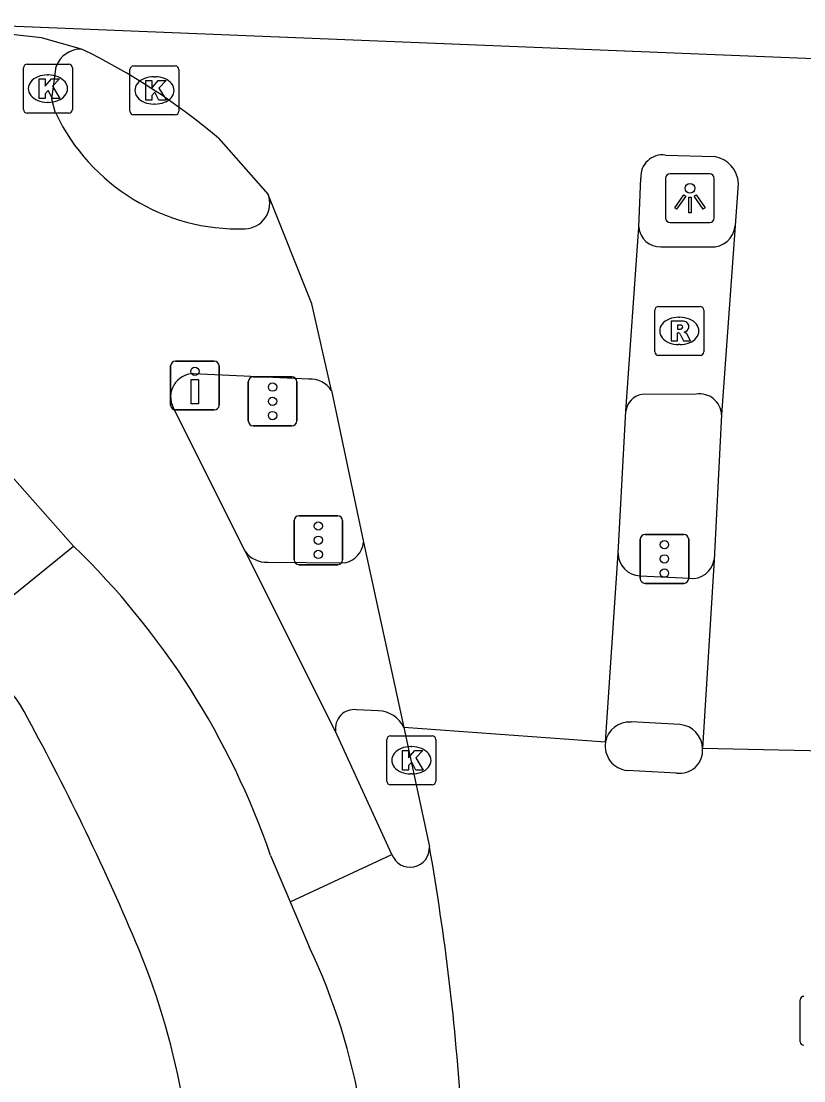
# Model space of a CAD drawing. Extents: x 161355 to 162026, y 386504 to 387459.
# Drawn here: x 161746.37 to 161762.36, y 387422.11 to 387443.77 of the extents above; entities that cross this region are included whole.
import ezdxf

# ---------------------------------------------------------------- set-up
doc = ezdxf.new("R2010")
doc.units = 0
for name, color, linetype in [('IMGEO_Drukknoppaal', 7, 'Continuous'), ('IMGEO_Fietspad_open', 7, 'Continuous'), ('IMGEO_Kolk', 7, 'Continuous'), ('IMGEO_Lichtpunt', 7, 'Continuous'), ('IMGEO_Rijbaan_lokaal_gesloten', 7, 'Continuous'), ('IMGEO_Rioolput', 7, 'Continuous'), ('IMGEO_Verkeersregelinstallatiepaal', 7, 'Continuous'), ('IMGEO_Voetpad_open', 7, 'Continuous')]:
    doc.layers.add(name, color=color, linetype=linetype)

msp = doc.modelspace()

# ---------------------------------------------------------------- linework, layer by layer
at = {"layer": 'IMGEO_Drukknoppaal'}
for p, q in [((161749.422, 387435.923), (161749.422, 387436.723)), ((161749.422, 387436.723), (161749.422, 387435.923)), ((161749.522, 387436.823), (161750.312, 387436.823)), ((161750.312, 387436.823), (161749.522, 387436.823)), ((161750.412, 387436.723), (161750.412, 387435.923)), ((161750.412, 387435.923), (161750.412, 387436.723)), ((161750.312, 387435.823), (161749.522, 387435.823)), ((161749.522, 387435.823), (161750.312, 387435.823))]:
    msp.add_line(p, q, dxfattribs=at)
msp.add_lwpolyline([(161749.992, 387436.448), (161749.992, 387435.948), (161749.842, 387435.948), (161749.842, 387436.448), (161749.992, 387436.448)], dxfattribs=at)
msp.add_circle((161749.917, 387436.613), 0.085, dxfattribs=at)
for centre, start, end in [((161749.522, 387436.723), 90, 180), ((161749.522, 387436.723), 90, 180), ((161750.312, 387436.723), 0, 90), ((161750.312, 387436.723), 360, 90), ((161749.522, 387435.923), 180, 270), ((161749.522, 387435.923), 180, 270), ((161750.312, 387435.923), 270, 0), ((161750.312, 387435.923), 270, 0)]:
    msp.add_arc(centre, 0.1, start, end, dxfattribs=at)
at = {"layer": 'IMGEO_Fietspad_open'}
for points in [[(161747.073, 387441.893), (161746.996, 387442.176), (161747.081, 387442.842)], [(161759.439, 387439.155), (161760.453, 387439.156)], [(161749.885, 387436.569), (161752.247, 387436.457)], [(161760.163, 387436.145), (161759.052, 387436.141)], [(161750.946, 387432.938), (161749.475, 387435.872)], [(161745.866, 387434.812), (161747.439, 387433.041)], [(161752.794, 387429.254), (161750.946, 387432.938)], [(161753.942, 387426.74), (161752.794, 387429.254)], [(161751.465, 387426.715), (161751.865, 387425.769)]]:
    msp.add_lwpolyline(points, dxfattribs=at)
for centre, radius, start, end in [((161747.592, 387442.656), 0.544, 88.7754, 160.0088), ((161750.819, 387443.668), 4.145, 205.3559, 271.7335), ((161750.925, 387440.048), 0.523, 272.0579, 20.5245), ((161759.432, 387439.604), 0.449, 185.6551, 270.8745), ((161760.48, 387439.633), 0.478, 266.7357, 354.3166), ((161749.902, 387436.09), 0.48, 92.0672, 207.0018), ((161752.271, 387435.942), 0.515, 32.4801, 92.7047), ((161759.105, 387435.761), 0.383, 98.013, 174.2135), ((161760.235, 387435.706), 0.445, 2.7603, 99.3279), ((161736.238, 387421.468), 16.106, 19.0124, 45.9347)]:
    msp.add_arc(centre, radius, start, end, dxfattribs=at)
at = {"layer": 'IMGEO_Kolk'}
for p, q in [((161746.414, 387441.965), (161746.414, 387442.817)), ((161746.489, 387442.891), (161747.341, 387442.891)), ((161747.415, 387442.817), (161747.415, 387441.965)), ((161748.591, 387441.929), (161748.591, 387442.781)), ((161748.666, 387442.855), (161749.518, 387442.855)), ((161749.592, 387442.781), (161749.592, 387441.929)), ((161746.902, 387442.671), (161746.927, 387442.671)), ((161749.079, 387442.635), (161749.104, 387442.635)), ((161746.925, 387442.111), (161746.9, 387442.111)), ((161749.102, 387442.075), (161749.077, 387442.075)), ((161747.341, 387441.891), (161746.489, 387441.891)), ((161749.518, 387441.855), (161748.666, 387441.855)), ((161753.915, 387429.163), (161754.767, 387429.163)), ((161753.84, 387428.237), (161753.84, 387429.089)), ((161754.328, 387428.943), (161754.353, 387428.943)), ((161754.841, 387429.089), (161754.841, 387428.237)), ((161754.351, 387428.383), (161754.326, 387428.383)), ((161754.767, 387428.163), (161753.915, 387428.163)), ((161762.284, 387422.912), (161762.284, 387423.764))]:
    msp.add_line(p, q, dxfattribs=at)
for points in [[(161746.414, 387441.965), (161746.414, 387442.817)], [(161746.489, 387442.891), (161747.341, 387442.891)], [(161747.415, 387442.817), (161747.415, 387441.965)], [(161748.591, 387441.929), (161748.591, 387442.781)], [(161748.666, 387442.855), (161749.518, 387442.855)], [(161749.592, 387442.781), (161749.592, 387441.929)], [(161746.735, 387442.591), (161746.858, 387442.591), (161746.858, 387442.44), (161746.988, 387442.591), (161747.152, 387442.591), (161747.006, 387442.44), (161747.159, 387442.191), (161747.007, 387442.191), (161746.922, 387442.355), (161746.858, 387442.288), (161746.858, 387442.191), (161746.735, 387442.191), (161746.735, 387442.591)], [(161748.912, 387442.555), (161749.035, 387442.555), (161749.035, 387442.404), (161749.165, 387442.555), (161749.329, 387442.555), (161749.183, 387442.404), (161749.336, 387442.155), (161749.184, 387442.155), (161749.099, 387442.319), (161749.035, 387442.252), (161749.035, 387442.155), (161748.912, 387442.155), (161748.912, 387442.555)], [(161747.341, 387441.891), (161746.489, 387441.891)], [(161749.518, 387441.855), (161748.666, 387441.855)], [(161753.915, 387429.163), (161754.767, 387429.163)], [(161753.84, 387428.237), (161753.84, 387429.089)], [(161754.841, 387429.089), (161754.841, 387428.237)], [(161754.161, 387428.863), (161754.284, 387428.863), (161754.284, 387428.712), (161754.414, 387428.863), (161754.578, 387428.863), (161754.432, 387428.712), (161754.585, 387428.463), (161754.433, 387428.463), (161754.348, 387428.627), (161754.284, 387428.56), (161754.284, 387428.463), (161754.161, 387428.463), (161754.161, 387428.863)], [(161754.767, 387428.163), (161753.915, 387428.163)], [(161762.284, 387422.912), (161762.284, 387423.764)]]:
    msp.add_lwpolyline(points, dxfattribs=at)
for centre, start, end in [((161746.491, 387442.815), 91.552, 178.448), ((161746.491, 387442.815), 91.552, 178.448), ((161747.339, 387442.815), 1.552, 88.448), ((161747.339, 387442.815), 1.552, 88.448), ((161748.668, 387442.779), 91.552, 178.448), ((161748.668, 387442.779), 91.552, 178.448), ((161749.516, 387442.779), 1.552, 88.448), ((161749.516, 387442.779), 1.552, 88.448), ((161746.491, 387441.967), 181.552, 268.448), ((161746.491, 387441.967), 181.552, 268.448), ((161747.339, 387441.967), 271.552, 358.448), ((161747.339, 387441.967), 271.552, 358.448), ((161748.668, 387441.931), 181.552, 268.448), ((161748.668, 387441.931), 181.552, 268.448), ((161749.516, 387441.931), 271.552, 358.448), ((161749.516, 387441.931), 271.552, 358.448), ((161753.917, 387429.087), 91.552, 178.448), ((161753.917, 387429.087), 91.552, 178.448), ((161754.765, 387429.087), 1.552, 88.448), ((161754.765, 387429.087), 1.552, 88.448), ((161753.917, 387428.239), 181.552, 268.448), ((161753.917, 387428.239), 181.552, 268.448), ((161754.765, 387428.239), 271.552, 358.448), ((161754.765, 387428.239), 271.552, 358.448), ((161762.361, 387423.762), 91.552, 178.448), ((161762.361, 387423.762), 91.552, 178.448), ((161762.361, 387422.914), 181.552, 268.448), ((161762.361, 387422.914), 181.552, 268.448)]:
    msp.add_arc(centre, 0.0765, start, end, dxfattribs=at)
for centre, major_axis, ratio, start_param, end_param in [((161746.901, 387442.391), (-0.387, 0.002), 0.722429, 4.712389, 7.853982), ((161746.926, 387442.391), (-0.39, 0.002), 0.717154, 1.570796, 4.712389), ((161749.078, 387442.355), (-0.387, 0.002), 0.722429, 4.712389, 7.853982), ((161749.103, 387442.355), (-0.39, 0.002), 0.717154, 1.570796, 4.712389), ((161754.327, 387428.663), (-0.387, 0.002), 0.722429, 4.712389, 7.853982), ((161754.352, 387428.663), (-0.39, 0.002), 0.717154, 1.570796, 4.712389)]:
    msp.add_ellipse(centre, major_axis=major_axis, ratio=ratio, start_param=start_param, end_param=end_param, dxfattribs=at)
at = {"layer": 'IMGEO_Lichtpunt'}
for p, q in [((161760.436, 387440.652), (161759.628, 387440.652)), ((161760.436, 387440.652), (161759.628, 387440.652)), ((161759.534, 387440.557), (161759.534, 387439.75)), ((161759.534, 387440.557), (161759.534, 387439.75)), ((161760.53, 387439.75), (161760.53, 387440.557)), ((161760.53, 387439.75), (161760.53, 387440.557)), ((161759.628, 387439.656), (161760.436, 387439.656)), ((161759.628, 387439.656), (161760.436, 387439.656))]:
    msp.add_line(p, q, dxfattribs=at)
for points in [[(161759.908, 387440.221), (161759.947, 387440.193), (161759.759, 387439.931), (161759.721, 387439.958), (161759.908, 387440.221)], [(161760.12, 387440.193), (161760.158, 387440.22), (161760.345, 387439.958), (161760.306, 387439.93), (161760.12, 387440.193)], [(161760.01, 387440.173), (161760.057, 387440.173), (161760.057, 387439.851), (161760.01, 387439.851), (161760.01, 387440.173)]]:
    msp.add_lwpolyline(points, dxfattribs=at)
msp.add_circle((161760.033, 387440.355), 0.0994, dxfattribs=at)
for centre, start, end in [((161759.628, 387440.557), 90, 180), ((161759.628, 387440.557), 90, 180), ((161760.436, 387440.557), 0, 90), ((161760.436, 387440.557), 0, 90), ((161759.628, 387439.75), 180, 270), ((161759.628, 387439.75), 180, 270), ((161760.436, 387439.75), 270, 0), ((161760.436, 387439.75), 270, 360)]:
    msp.add_arc(centre, 0.0946, start, end, dxfattribs=at)
at = {"layer": 'IMGEO_Rijbaan_lokaal_gesloten'}
for points in [[(161743.735, 387443.77), (161776.351, 387442.45)], [(161747.604, 387443.2), (161746.786, 387443.427), (161743.735, 387443.77)], [(161750.4, 387441.38), (161751.415, 387440.231)], [(161759.532, 387441.034), (161760.532, 387441.004)], [(161758.985, 387439.56), (161759.027, 387440.563)], [(161761.021, 387440.453), (161760.956, 387439.586)], [(161752.706, 387436.219), (161752.304, 387437.994), (161751.415, 387440.231)], [(161758.724, 387435.8), (161758.985, 387439.56)], [(161760.956, 387439.586), (161760.68, 387435.727)], [(161752.706, 387436.219), (161753.362, 387433.119)], [(161758.563, 387432.895), (161758.724, 387435.8)], [(161760.68, 387435.727), (161760.526, 387432.759)], [(161753.362, 387433.119), (161754.185, 387429.336)], [(161758.307, 387429.031), (161758.563, 387432.895)], [(161760.526, 387432.759), (161760.292, 387428.901)], [(161758.307, 387429.031), (161754.185, 387429.336)], [(161754.185, 387429.336), (161754.71, 387426.894)], [(161763.719, 387428.829), (161760.292, 387428.901)], [(161759.76, 387428.402), (161758.753, 387428.453)], [(161751.865, 387425.769), (161753.942, 387426.74)], [(161751.865, 387425.769), (161752.26, 387424.834)]]:
    msp.add_lwpolyline(points, dxfattribs=at)
for centre, radius, start, end in [((161741.733, 387431.123), 13.428, 49.8029, 64.0745), ((161759.473, 387440.592), 0.446, 82.3431, 183.6666), ((161760.441, 387440.43), 0.581, 2.2259, 80.9508), ((161758.804, 387428.954), 0.503, 171.1581, 264.1513), ((161759.821, 387428.87), 0.472, 262.6003, 3.7331), ((161754.315, 387426.874), 0.396, 199.8296, 2.8477), ((161707.535, 387418.504), 47.915, 3.4594, 10.0848), ((161740.805, 387419.387), 12.684, 9.4806, 25.4333)]:
    msp.add_arc(centre, radius, start, end, dxfattribs=at)
at = {"layer": 'IMGEO_Rioolput'}
for p, q in [((161759.314, 387437.013), (161759.314, 387437.865)), ((161759.389, 387437.939), (161760.241, 387437.939)), ((161760.315, 387437.865), (161760.315, 387437.013)), ((161759.802, 387437.719), (161759.827, 387437.719)), ((161759.825, 387437.159), (161759.8, 387437.159)), ((161760.241, 387436.939), (161759.389, 387436.939))]:
    msp.add_line(p, q, dxfattribs=at)
for points in [[(161759.314, 387437.013), (161759.314, 387437.865)], [(161759.389, 387437.939), (161760.241, 387437.939)], [(161760.315, 387437.865), (161760.315, 387437.013)], [(161759.903, 387437.637), (161759.651, 387437.639), (161759.651, 387437.239)], [(161759.651, 387437.239), (161759.775, 387437.239), (161759.775, 387437.401), (161759.786, 387437.401)], [(161759.829, 387437.558), (161759.775, 387437.558), (161759.775, 387437.477)], [(161759.775, 387437.477), (161759.827, 387437.477)], [(161759.833, 387437.372), (161759.904, 387437.239), (161760.044, 387437.239), (161759.979, 387437.365)], [(161760.241, 387436.939), (161759.389, 387436.939)]]:
    msp.add_lwpolyline(points, dxfattribs=at)
for centre, radius, start, end in [((161759.391, 387437.863), 0.0765, 91.552, 178.448), ((161759.391, 387437.863), 0.0765, 91.552, 178.448), ((161760.239, 387437.863), 0.0765, 1.552, 88.448), ((161760.239, 387437.863), 0.0765, 1.552, 88.448), ((161759.902, 387437.527), 0.109, 350.3612, 89.416), ((161759.785, 387437.348), 0.0533, 26.0293, 88.6989), ((161759.811, 387437.666), 0.19, 274.7715, 282.9687), ((161759.835, 387437.462), 0.0964, 77.0061, 93.1865), ((161759.849, 387437.519), 0.0378, 276.6634, 79.6772), ((161759.9, 387437.527), 0.112, 277.5842, 350.9817), ((161759.884, 387437.312), 0.108, 29.5134, 73.7905), ((161759.391, 387437.015), 0.0765, 181.552, 268.448), ((161759.391, 387437.015), 0.0765, 181.552, 268.448), ((161760.239, 387437.015), 0.0765, 271.552, 358.448), ((161760.239, 387437.015), 0.0765, 271.552, 358.448)]:
    msp.add_arc(centre, radius, start, end, dxfattribs=at)
for centre, major_axis, ratio, start_param, end_param in [((161759.801, 387437.439), (-0.387, 0.002), 0.722429, 4.712389, 7.853982), ((161759.826, 387437.439), (-0.39, 0.002), 0.717154, 1.570796, 4.712389)]:
    msp.add_ellipse(centre, major_axis=major_axis, ratio=ratio, start_param=start_param, end_param=end_param, dxfattribs=at)
at = {"layer": 'IMGEO_Verkeersregelinstallatiepaal'}
for p, q in [((161751.109, 387436.5), (161751.899, 387436.5)), ((161751.899, 387436.5), (161751.109, 387436.5)), ((161751.009, 387435.6), (161751.009, 387436.4)), ((161751.009, 387436.4), (161751.009, 387435.6)), ((161751.999, 387436.4), (161751.999, 387435.6)), ((161751.999, 387435.6), (161751.999, 387436.4)), ((161751.899, 387435.5), (161751.109, 387435.5)), ((161751.109, 387435.5), (161751.899, 387435.5)), ((161751.945, 387432.761), (161751.945, 387433.561)), ((161751.945, 387433.561), (161751.945, 387432.761)), ((161752.045, 387433.661), (161752.835, 387433.661)), ((161752.835, 387433.661), (161752.045, 387433.661)), ((161752.935, 387433.561), (161752.935, 387432.761)), ((161752.935, 387432.761), (161752.935, 387433.561)), ((161759.117, 387433.28), (161759.907, 387433.28)), ((161759.907, 387433.28), (161759.117, 387433.28)), ((161759.017, 387432.38), (161759.017, 387433.18)), ((161759.017, 387433.18), (161759.017, 387432.38)), ((161760.007, 387433.18), (161760.007, 387432.38)), ((161760.007, 387432.38), (161760.007, 387433.18)), ((161752.835, 387432.661), (161752.045, 387432.661)), ((161752.045, 387432.661), (161752.835, 387432.661)), ((161759.907, 387432.28), (161759.117, 387432.28)), ((161759.117, 387432.28), (161759.907, 387432.28))]:
    msp.add_line(p, q, dxfattribs=at)
for centre in [(161751.504, 387436.29), (161751.504, 387436), (161751.504, 387435.71), (161752.44, 387433.451), (161752.44, 387433.161), (161759.512, 387433.07), (161752.44, 387432.871), (161759.512, 387432.78), (161759.512, 387432.49)]:
    msp.add_circle(centre, 0.085, dxfattribs=at)
for centre, start, end in [((161751.109, 387436.4), 90, 180), ((161751.109, 387436.4), 90, 180), ((161751.899, 387436.4), 0, 90), ((161751.899, 387436.4), 360, 90), ((161751.109, 387435.6), 180, 270), ((161751.109, 387435.6), 180, 270), ((161751.899, 387435.6), 270, 0), ((161751.899, 387435.6), 270, 0), ((161752.045, 387433.561), 90, 180), ((161752.045, 387433.561), 90, 180), ((161752.835, 387433.561), 0, 90), ((161752.835, 387433.561), 360, 90), ((161759.117, 387433.18), 90, 180), ((161759.117, 387433.18), 90, 180), ((161759.907, 387433.18), 0, 90), ((161759.907, 387433.18), 360, 90), ((161752.045, 387432.761), 180, 270), ((161752.045, 387432.761), 180, 270), ((161752.835, 387432.761), 270, 0), ((161752.835, 387432.761), 270, 0), ((161759.117, 387432.38), 180, 270), ((161759.117, 387432.38), 180, 270), ((161759.907, 387432.38), 270, 0), ((161759.907, 387432.38), 270, 0)]:
    msp.add_arc(centre, 0.1, start, end, dxfattribs=at)
at = {"layer": 'IMGEO_Voetpad_open'}
for points in [[(161744.638, 387430.769), (161747.439, 387433.041)], [(161751.408, 387432.714), (161752.981, 387432.699)], [(161759.013, 387432.432), (161760.023, 387432.383)], [(161753.67, 387429.674), (161753.217, 387429.697)], [(161759.827, 387429.394), (161758.831, 387429.446)]]:
    msp.add_lwpolyline(points, dxfattribs=at)
for centre, radius, start, end in [((161752.883, 387433.17), 0.481, 281.69, 353.885), ((161751.371, 387433.226), 0.513, 214.0966, 274.1706), ((161759.037, 387432.905), 0.474, 181.254, 267.1145), ((161760.078, 387432.834), 0.454, 263.0186, 350.5387), ((161744.565, 387428.647), 2.123, 24.5095, 88.0393), ((161753.175, 387429.314), 0.386, 83.7231, 188.9229), ((161753.649, 387429.081), 0.593, 25.4329, 88.0124), ((161701.999, 387405.214), 50.708, 22.7276, 28.6522), ((161758.796, 387428.952), 0.495, 85.9119, 170.8455), ((161759.782, 387428.886), 0.51, 1.7184, 84.9333), ((161735.11, 387419.146), 14.785, 9.6393, 22.5033)]:
    msp.add_arc(centre, radius, start, end, dxfattribs=at)

doc.saveas('drawing.dxf')
